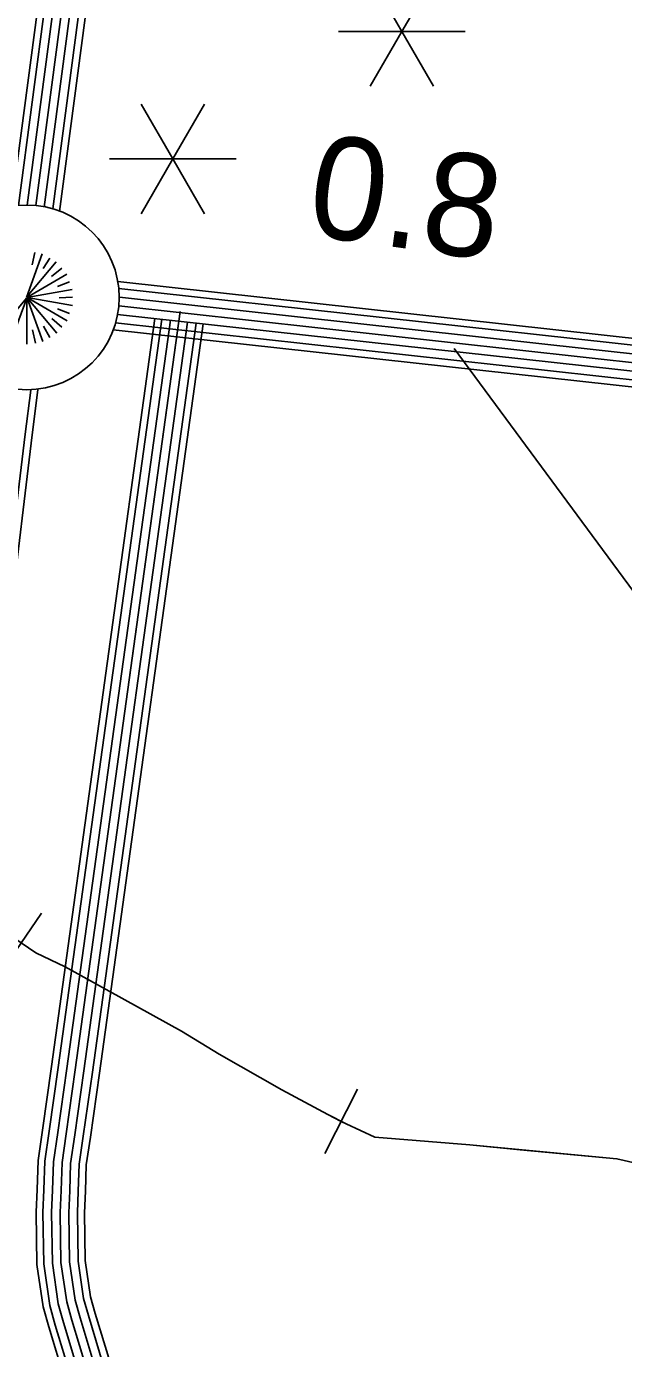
# Model space of a CAD drawing. Extents: x 1788175 to 1969470, y 584502 to 738744.
# Drawn here: x 1882620 to 1884771, y 678697 to 683458 of the extents above; entities that cross this region are included whole.
import ezdxf

# ---------------------------------------------------------------- set-up
doc = ezdxf.new("R2010")
doc.units = 0
for name, color, linetype in [('DESIGN - CONTOURS - Intermediate with optional Text', 7, 'Continuous'), ('DESIGN - TRAFFIC CONTROL PERMANENT - Signalization', 7, 'Continuous'), ('DESIGN - TRAFFIC CONTROL TEMPORARY - Devices', 7, 'Continuous'), ('SURVEY - CENTERLINE - Preliminary Text', 7, 'Continuous'), ('SURVEY - CONTOURS - Intermediate with optional Text', 7, 'Continuous'), ('SURVEY - CONTROL with Text', 7, 'Continuous')]:
    doc.layers.add(name, color=color, linetype=linetype)

msp = doc.modelspace()

# ---------------------------------------------------------------- linework, layer by layer
at = {"layer": 'DESIGN - CONTOURS - Intermediate with optional Text'}
for p, q in [((1882674.3, 680265.2), (1882528.3, 680050)), ((1883694.5, 679399.2), (1883812.7, 679630.8))]:
    msp.add_line(p, q, dxfattribs=at)
for points in [[(1883179, 679839.4), (1882759.7, 680071.4), (1882653.6, 680122.1), (1882524.5, 680209.7)], [(1883179, 679839.4), (1882759.7, 680071.4), (1882653.6, 680122.1), (1882601.3, 680157.6)], [(1883179, 679839.4), (1883313.8, 679757.5), (1883539.8, 679628.6), (1883705.8, 679539.4), (1883771.7, 679505.7), (1883875.7, 679458.2), (1884216.9, 679429.9), (1884747.6, 679380.5), (1884899.4, 679345.2), (1884991.2, 679315.7), (1885151.1, 679260.4), (1885215.7, 679237.9), (1885263.6, 679213.1), (1885362.6, 679162.1), (1885429.1, 679117.3), (1885483.2, 679081.7), (1885551, 679032.4), (1885633.2, 678952.7), (1885733.7, 678846.6), (1885869.8, 678706.5), (1885960, 678596.3)], [(1883179, 679839.4), (1883313.8, 679757.5), (1883539.8, 679628.6), (1883705.8, 679539.4), (1883753.6, 679515)], [(1883753.6, 679515), (1883771.7, 679505.7), (1883875.7, 679458.2), (1884216.9, 679429.9), (1884399, 679412.9)], [(1884399, 679412.9), (1884747.6, 679380.5), (1884899.4, 679345.2), (1884991.2, 679315.7), (1885045.7, 679296.9)]]:
    msp.add_lwpolyline(points, dxfattribs=at)
at = {"layer": 'DESIGN - TRAFFIC CONTROL PERMANENT - Signalization'}
for p, q in [((1883972.8, 683440.1), (1883858.8, 683637.6)), ((1883972.8, 683440.1), (1884086.8, 683637.6)), ((1883972.8, 683440.1), (1883744.7, 683440.1)), ((1883972.8, 683440.1), (1883858.8, 683242.6)), ((1883972.8, 683440.1), (1884086.8, 683242.6)), ((1883972.8, 683440.1), (1884200.9, 683440.1)), ((1883147.9, 682981.1), (1883033.8, 683178.6)), ((1883147.9, 682981.1), (1883261.9, 683178.6)), ((1883147.9, 682981.1), (1882919.8, 682981.1)), ((1883147.9, 682981.1), (1883033.8, 682783.5)), ((1883147.9, 682981.1), (1883261.9, 682783.5)), ((1883147.9, 682981.1), (1883376, 682981.1))]:
    msp.add_line(p, q, dxfattribs=at)
at = {"layer": 'DESIGN - TRAFFIC CONTROL TEMPORARY - Devices'}
for points in [[(1882620, 682482.6), (1882676.9, 682639)], [(1882620.5, 682482.7), (1882727.4, 682610.1)], [(1882650.2, 682643.8), (1882640.4, 682599.3)], [(1882704, 682624.2), (1882679.7, 682586.9)], [(1882621, 682482.6), (1882765, 682565.8)], [(1882747.1, 682588.2), (1882709.8, 682558)], [(1882775.3, 682538.4), (1882732.1, 682521.4)], [(1882620.6, 682479.3), (1882513.5, 682352)], [(1882621.2, 682479.5), (1882564.2, 682323.2)], [(1882621.4, 682482.4), (1882785.2, 682511.3)], [(1882621.8, 682479.8), (1882621.7, 682313.5)], [(1882622.3, 682480.2), (1882679.1, 682323.8)], [(1882622.4, 682482.3), (1882786.2, 682453.3)], [(1882622.6, 682481.6), (1882766.6, 682398.4)], [(1882622.6, 682480.9), (1882729.4, 682353.4)], [(1882786.5, 682482.7), (1882738, 682481.4)], [(1882775.3, 682424.4), (1882731.4, 682441.4)], [(1882704.6, 682338), (1882681, 682379.2)], [(1882747.1, 682374.6), (1882711.8, 682406.1)], [(1882642.4, 682365.4), (1882652.9, 682317.6)]]:
    msp.add_lwpolyline(points, dxfattribs=at)
msp.add_circle((1882621.4, 682482.4), 332.6, dxfattribs=at)
at = {"layer": 'SURVEY - CENTERLINE - Preliminary Text'}
for points in [[(1882565.7, 682810.7), (1883010.4, 686166.5)], [(1882591, 682812.8), (1883034.9, 686163.4)], [(1882622.4, 682814.2), (1883065.6, 686159.5)], [(1882653.5, 682812.8), (1883096.4, 686155.5)], [(1882684, 682807.1), (1883127.1, 686151.6)], [(1882714.5, 682800.9), (1883157.9, 686147.7)], [(1882739.2, 682791.7), (1883183.4, 686144.5)], [(1882243.7, 678747.7), (1882280.8, 679017), (1882301.4, 679278), (1882313.6, 679551), (1882396.5, 680290.8), (1882537.5, 681339.6), (1882615.3, 681990.3), (1882635.3, 682148.3)], [(1882269, 678742.7), (1882306.4, 679014.2), (1882327.1, 679276.4), (1882339.3, 679549), (1882422, 680287.7), (1882563, 681336.3), (1882640.8, 681987.2), (1882661.4, 682149.5)]]:
    msp.add_lwpolyline(points, dxfattribs=at)
at = {"layer": 'SURVEY - CONTOURS - Intermediate with optional Text'}
msp.add_lwpolyline([(1884160.9, 682298.3), (1886451, 679196.1), (1886846.4, 678586.5), (1886937.5, 678459.5), (1886980, 678398), (1886992.1, 678384.1), (1887006.4, 678364.8), (1887028.3, 678350.5), (1887066.4, 678333), (1887108.4, 678323.4), (1887158.4, 678312), (1887228.6, 678301)], dxfattribs=at)
at = {"layer": 'SURVEY - CONTROL with Text'}
for points in [[(1882949.1, 682539.7), (1884875, 682327.4), (1885419.7, 682251.9), (1885511.8, 682254.3), (1885561.9, 682260.7), (1885590.2, 682272.2), (1885621.4, 682285.9), (1885661.4, 682316.5), (1885736, 682370.9), (1886030.4, 682636.3), (1886381.1, 682943.9), (1886610.2, 683106.9), (1886696.5, 683163.7)], [(1882952.5, 682514.4), (1884872, 682302.8), (1885418.3, 682227.1), (1885513.7, 682229.6), (1885568.3, 682236.6), (1885599.8, 682249.5), (1885634, 682264.5), (1885676.2, 682296.7), (1885751.6, 682351.7), (1886046.8, 682617.8), (1886396.5, 682924.5), (1886624.2, 683086.5), (1886710.1, 683143)], [(1882952.6, 682452), (1884864.3, 682241.3), (1885414.9, 682165), (1885518.5, 682167.7), (1885584.2, 682176.1), (1885624, 682192.4), (1885665.7, 682210.7), (1885713.3, 682247), (1885790.7, 682303.5), (1886088, 682571.5), (1886435, 682875.8), (1886659.2, 683035.3), (1886744.2, 683091.3)], [(1882954.8, 682483), (1884868.1, 682272.1), (1885416.6, 682196), (1885516.1, 682198.6), (1885576.2, 682206.4), (1885611.9, 682220.9), (1885649.9, 682237.6), (1885694.8, 682271.8), (1885771.1, 682327.6), (1886067.4, 682594.6), (1886415.7, 682900.2), (1886641.7, 683060.9), (1886727.1, 683117.1)], [(1882941.2, 682390.9), (1884856.6, 682179.8), (1885411.4, 682102.9), (1885523.2, 682105.8), (1885600.2, 682115.7), (1885648.1, 682135.3), (1885697.4, 682156.9), (1885750.4, 682197.3), (1885829.9, 682255.3), (1886129.2, 682525.1), (1886473.5, 682827.1), (1886694.2, 682984.1), (1886778.3, 683039.5)], [(1882948.4, 682421.3), (1884860.5, 682210.5), (1885413.1, 682133.9), (1885520.9, 682136.7), (1885592.2, 682145.9), (1885636.1, 682163.8), (1885681.6, 682183.8), (1885731.9, 682222.1), (1885810.3, 682279.4), (1886108.6, 682548.3), (1886454.2, 682851.5), (1886676.7, 683009.7), (1886761.2, 683065.4)], [(1882933, 682365.9), (1884853.5, 682154.3), (1885409.9, 682077.1), (1885525.2, 682080.1), (1885606.8, 682090.6), (1885658.2, 682111.6), (1885710.5, 682134.5), (1885765.8, 682176.7), (1885846.1, 682235.3), (1886146.3, 682505.9), (1886489.4, 682806.9), (1886708.8, 682962.9), (1886792.4, 683018)], [(1883174.2, 682432.2), (1882796, 679700.8), (1882763.5, 679470.6), (1882748.2, 679366.5), (1882744.8, 679266.4), (1882741.3, 679186.4), (1882744.4, 679006.4), (1882765.2, 678864.6), (1882783.6, 678798.7), (1882838.5, 678617.1)], [(1882756.8, 678587.7), (1882700.3, 678774.5), (1882680.2, 678846.6), (1882657.8, 678999.4), (1882654.6, 679187.6), (1882658.2, 679269.8), (1882661.7, 679374.3), (1882677.7, 679482.9), (1882710.1, 679712.8), (1883083.1, 682406.5)], [(1882780.1, 678596.1), (1882724, 678781.4), (1882704.5, 678851.7), (1882682.5, 679001.4), (1882679.3, 679187.2), (1882682.9, 679268.8), (1882686.4, 679372), (1882702.2, 679479.4), (1882734.6, 679709.4), (1883107.6, 682403.8)], [(1882809.3, 678606.6), (1882753.8, 678790.1), (1882734.8, 678858.1), (1882713.5, 679003.9), (1882710.3, 679186.8), (1882713.9, 679267.6), (1882717.3, 679369.3), (1882732.8, 679475), (1882765.3, 679705.1), (1883138.5, 682400.4)], [(1882838.5, 678617.1), (1882783.6, 678798.7), (1882765.2, 678864.6), (1882744.4, 679006.4), (1882741.3, 679186.4), (1882744.8, 679266.4), (1882748.2, 679366.5), (1882763.5, 679470.6), (1882796, 679700.8), (1883169.3, 682397)], [(1882867.7, 678627.5), (1882813.3, 678807.3), (1882795.6, 678871), (1882775.4, 679009), (1882772.3, 679186), (1882775.8, 679265.2), (1882779.1, 679363.7), (1882794.2, 679466.2), (1882826.7, 679696.5), (1883200.1, 682393.6)], [(1882896.9, 678638), (1882843.1, 678816), (1882826, 678877.4), (1882806.4, 679011.5), (1882803.4, 679185.6), (1882806.8, 679264), (1882810.1, 679360.9), (1882824.9, 679461.7), (1882857.4, 679692.2), (1883230.9, 682390.2)], [(1882921.2, 678646.7), (1882867.8, 678823.2), (1882851.2, 678882.8), (1882832, 679013.6), (1882829.1, 679185.3), (1882832.5, 679263.1), (1882835.7, 679358.6), (1882850.3, 679458.1), (1882882.9, 679688.6), (1883256.5, 682387.3)]]:
    msp.add_lwpolyline(points, dxfattribs=at)

# ---------------------------------------------------------------- texts
at = {"layer": 'DESIGN - TRAFFIC CONTROL PERMANENT - Signalization'}
msp.add_text('0.8', height=369.6, rotation=352.1089, dxfattribs=at).set_placement((1883622, 682708.9))

doc.saveas('drawing.dxf')
